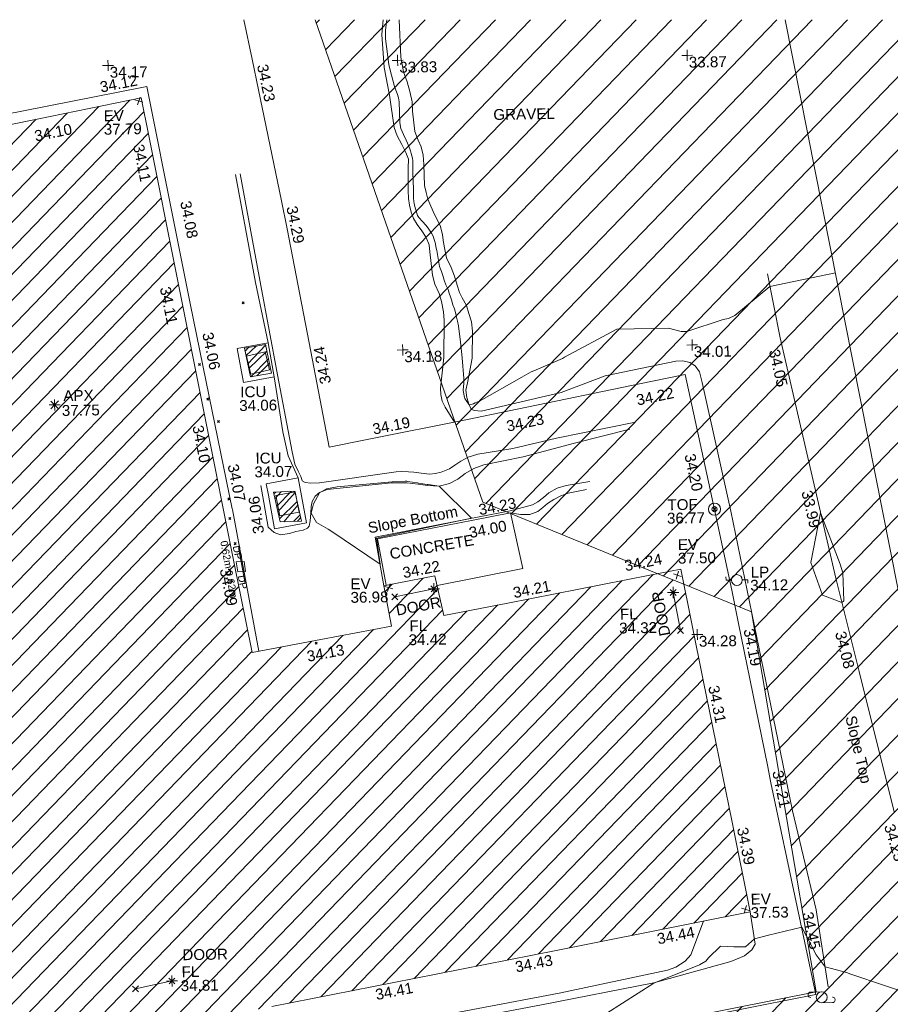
# Model space of a CAD drawing. Header units: millimetres. Extents: x -287732 to 520720, y -103372 to 287754.
# Tile 358 of 380: x 330144 to 360209, y 248016 to 282016. Entities that reach past the tile are written whole.
import ezdxf

# ---------------------------------------------------------------- set-up
doc = ezdxf.new("R2010")
doc.units = ezdxf.units.MM
for name, pattern in [('IMPORT-HIDDEN2 _3_', [4762.5, 3175, -1587.5]), ('IMPORT-UG_ELEC_STREET LIGHTING_QLB2 _2_', [2700, 1500, -300.0000000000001, 0, -250, 150, -300.0000000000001, 0, -200]), ('IMPORT-UG_WATER_QLB2 _2_', [2500, 1500, -300.0000000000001, 0, -50, 150, -300.0000000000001, 0, -200])]:
    doc.linetypes.add(name, pattern=pattern)
for name, color, linetype, lineweight, true_color in [('00__TOPO__TOP_OF_FENCE_SYMBOL', 7, 'Continuous', 9, 0x666666), ('00_TOPO_APEX_BUILDING', 7, 'Continuous', 9, 0x666666), ('00_TOPO_EAVE', 7, 'Continuous', 9, 0x666666), ('00_TOPO_FURN_LAMP_POST', 7, 'Continuous', 9, 0x666666), ('00_TOPO_FURN_POLE_CAMERA', 7, 'Continuous', 9, 0x666666), ('00_TOPO_LEVEL_FLOOR', 7, 'Continuous', 9, 0x666666), ('00_UAV_APEX_BUILDING', 7, 'Continuous', 9, 0x666666), ('00_UAV_BUILDING_HATCH', 7, 'Continuous', 9, 0x999999), ('00_UAV_BUILDING_OUTLINE', 5, 'Continuous', 9, 0x0000ff), ('00_UAV_CONCRETE', 9, 'Continuous', 9, 0x808080), ('00_UAV_EAVE', 7, 'Continuous', 9, 0x666666), ('00_UAV_FENCE', 7, 'Continuous', 9, 0x264c2f), ('00_UAV_FORM_LINES', 7, 'Continuous', 9, 0x666666), ('00_UAV_FURN_LAMP_POST', 7, 'Continuous', 9, 0xa50000), ('00_UAV_INT_DOOR', 7, 'Continuous', 9, 0x7f4f3f), ('00_UAV_LEVEL_FLOOR', 7, 'Continuous', 9, 0x666666), ('00_UAV_LEVEL_SPOT', 7, 'Continuous', 9, 0x666666), ('00_UAV_SERV_IC', 5, 'Continuous', 9, 0x0000ff), ('00_UAV_SLOPE_BOTTOM', 30, 'Continuous', 9, 0xff7f00), ('00_UAV_SLOPE_TOP', 40, 'Continuous', 9, 0xffbf00), ('00_UAV_TOP_OF_FENCE', 6, 'Continuous', 9, 0xff00ff), ('00_UAV_WALL_RETAINING', 7, 'Continuous', 9, 0x7c00a5), ('01_DTM_CONTOUR_MNR', 7, 'Continuous', 9, 0xa5a552), ('12333-PUM-2D-U-0001-C01 - Rev2_REVIT IMPORT_dwg', 7, 'Continuous', 9, 0x767676), ('PUM-CHAMBER EXTENTS', 6, 'IMPORT-HIDDEN2 _3_', 9, 0xff00ff), ('PUM-UNABLE TO SURVEY', 190, 'Continuous', 9, 0x7f00ff), ('PUM-WATER-MH', 5, 'Continuous', 9, 0x0000ff), ('PUM-WATER-QLB2', 5, 'IMPORT-UG_WATER_QLB2 _2_', 9, 0x0000ff)]:
    doc.layers.add(name, color=color, linetype=linetype, lineweight=lineweight, true_color=true_color)
for name, color, linetype, lineweight in [('00_UAV_BUILDING_UNDER_CONSTRUCTION', 7, 'Continuous', 9), ('00_UAV_SURVEY_TEXT', 7, 'Continuous', 9), ('GEN-TEXT', 7, 'Continuous', 9)]:
    doc.layers.add(name, color=color, linetype=linetype, lineweight=lineweight)
doc.styles.add('Arial_1', font='arial.ttf', dxfattribs={"height": 250})
doc.styles.add('Swis721 Lt BT_2', font='swissl.ttf', dxfattribs={"height": 375})
pattern_1 = [(45, (-533641079.65, -725615854.3560001), (-265.1650429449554, 265.1650429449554), []), (45, (-533640902.873, -725615854.3560001), (-265.1650429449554, 265.1650429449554), [])]

# ---------------------------------------------------------------- blocks, each defined once
blk = doc.blocks.new('12333-PUM-2D-U-0001-C01 - Rev2_REVIT IMPORT_dwg_MSL_Apex_SYM-2077252-Site Location Plan Proposed')
at = {"layer": '00_TOPO_APEX_BUILDING', "color": 254, "true_color": 0xcccccc, "flags": 128}
for points in [[(0, -500.8627267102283), (0, 0), (-500.8627267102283, 0)], [(354.163430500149, 354.1634305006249), (0, 0), (-354.1634305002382, 354.1634305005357)], [(354.1634305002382, -354.1634305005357), (0, 0), (-354.163430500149, -354.1634305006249)], [(500.8627267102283, 0), (0, 0), (0, 500.8627267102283)]]:
    blk.add_lwpolyline(points, dxfattribs=at)
blk = doc.blocks.new('12333-PUM-2D-U-0001-C01 - Rev2_REVIT IMPORT_dwg_MSL_Eaves_SYM_1-V82-Site Location Plan Proposed')
at = {"layer": '00_TOPO_EAVE', "color": 254, "true_color": 0xcccccc}
for p, q in [((356.5791934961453, -116.0873754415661), (-356.5791934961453, 116.0873754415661)), ((-116.0873754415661, -356.5791934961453), (116.0873754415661, 356.5791934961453))]:
    blk.add_line(p, q, dxfattribs=at)
blk = doc.blocks.new('12333-PUM-2D-U-0001-C01 - Rev2_REVIT IMPORT_dwg_MSL_Lamp_Post_SYM-2077240-Site Location Plan Proposed')
at = {"layer": '00_TOPO_FURN_LAMP_POST', "color": 254, "true_color": 0xcccccc, "flags": 128}
for points in [[(-500.1060478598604, 0), (-1000.212095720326, 0), (-1000.212095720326, 316.7338303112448)], [(500.1060478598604, 0), (1000.21209571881, 0), (1000.21209571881, -316.7338303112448)]]:
    blk.add_lwpolyline(points, dxfattribs=at)
at = {"layer": '00_TOPO_FURN_LAMP_POST', "color": 254, "true_color": 0xcccccc}
blk.add_circle((0, 0), 500.1060478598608, dxfattribs=at)
blk = doc.blocks.new('12333-PUM-2D-U-0001-C01 - Rev2_REVIT IMPORT_dwg_MSL_cctvPole_SYM-2077583-Site Location Plan Proposed')
at = {"layer": '00_TOPO_FURN_POLE_CAMERA', "color": 254, "true_color": 0xcccccc}
for p, q in [((0, 500.1082586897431), (-1000.216517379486, 500.1082586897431)), ((0, -500.1082586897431), (1000.21651737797, -500.1082586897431))]:
    blk.add_line(p, q, dxfattribs=at)
blk.add_circle((0, 0), 500.1082586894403, dxfattribs=at)
for centre, radius, start, end in [((-1000.216517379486, 250.0541293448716), 250.0541293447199, 89.99999999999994, 269.9999999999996), ((1000.21651737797, -250.0541293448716), 250.0541293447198, 269.9999999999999, 89.99999999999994)]:
    blk.add_arc(centre, radius, start, end, dxfattribs=at)
blk = doc.blocks.new('12333-PUM-2D-U-0001-C01 - Rev2_REVIT IMPORT_dwg_MSL_Node_LineworkTOF-2077248-Site Location Plan Proposed')
at = {"layer": '00__TOPO__TOP_OF_FENCE_SYMBOL', "color": 254, "true_color": 0xcccccc, "flags": 128}
for points in [[(165.3591892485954, 165.3591892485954), (0, 0), (-165.3591892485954, 165.3591892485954)], [(165.3591892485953, -165.3591892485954), (0, 0), (-165.3591892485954, -165.3591892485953)]]:
    blk.add_lwpolyline(points, dxfattribs=at)
at = {"layer": '00__TOPO__TOP_OF_FENCE_SYMBOL', "color": 254, "true_color": 0xcccccc}
for radius in [562.5594001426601, 233.853208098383]:
    blk.add_circle((0, 0), radius, dxfattribs=at)
blk = doc.blocks.new('12333-PUM-2D-U-0001-C01 - Rev2_REVIT IMPORT_dwg_MSL_FLlvl_SYM-V156-Site Location Plan Proposed')
at = {"layer": '00_TOPO_LEVEL_FLOOR', "color": 254, "true_color": 0xcccccc, "flags": 128}
for points in [[(0, -38.9261101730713), (0, 0), (-38.9261101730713, 0)], [(38.9261101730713, 0), (0, 0), (0, 38.9261101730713)]]:
    blk.add_lwpolyline(points, dxfattribs=at)
blk = doc.blocks.new('12333-PUM-2D-U-0001-C01 - Rev2_REVIT IMPORT_dwg_MSL_Node_Linework-V178-Site Location Plan Proposed')
at = {"layer": '00_UAV_INT_DOOR', "color": 9, "true_color": 0xd4c4bf, "flags": 128}
for points in [[(530.3860888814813, 530.3860888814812), (0, 0), (-530.3860888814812, 530.3860888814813)], [(530.3860888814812, -530.3860888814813), (0, 0), (-530.3860888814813, -530.3860888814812)]]:
    blk.add_lwpolyline(points, dxfattribs=at)
blk = doc.blocks.new('12333-PUM-2D-U-0001-C01 - Rev2_REVIT IMPORT_dwg_UAV-2077255-Site Location Plan Proposed')
at = {"layer": '00_UAV_LEVEL_SPOT', "color": 254, "true_color": 0xcccccc, "flags": 128}
for points in [[(0, -500.0000000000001), (0, 0), (-500.0000000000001, 0)], [(500.0000000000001, 0), (0, 0), (0, 500.0000000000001)]]:
    blk.add_lwpolyline(points, dxfattribs=at)
blk = doc.blocks.new('12333-PUM-2D-U-0001-C01 - Rev2_REVIT IMPORT_dwg_MGS62954_T2_Galway_ITM_3d_Rev1-2077680-Site Location Plan Proposed')
at = {"layer": '00_UAV_BUILDING_HATCH', "true_color": 0xcccccc}
h = blk.add_hatch(dxfattribs=at)
h.set_pattern_fill('FP_1', color=254, style=0, pattern_type=2)
h.set_pattern_definition([(45, (0, 0), (-441.9417382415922, 441.9417382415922), [])])
h.paths.add_polyline_path([(534124497.0780003, 725775488.5585002), (534146780.0780002, 725779531.5585002), (534146621.0780002, 725780328.5585002), (534183857.1075001, 725787049.1125003), (534184497.1075001, 725783702.1125001), (534202575.1075001, 725786975.1125003), (534201976.1075, 725790381.1125002), (534239197.0865001, 725797194.0905002), (534239338.0865001, 725796376.0905002), (534261663.0865001, 725800388.0905001), (534259564.2060555, 725811742.1253061), (534258677.2803519, 725812121.8622999), (534251257.0865, 725810806.0905002), (534250975.0865, 725812184.0905002), (534249213.0865002, 725811873.0905002), (534249448.0865, 725810468.0905002), (534244617.0865, 725809642.0905), (534241121.0865001, 725828862.0905001), (534229957.0865001, 725826793.0905), (534233411.0865, 725807582.0905), (534221779.0865001, 725805445.0905001), (534220752.0865002, 725810867.0905001), (534215719.0865001, 725809946.0905001), (534216316.0865001, 725806625.0905002), (534217076.0865, 725806760.0905002), (534217446.0865001, 725804662.0905001), (534205756.3195001, 725802533.2090001), (534204628.3195002, 725808845.209), (534205810.3195, 725809078.2090003), (534204970.3195001, 725813494.2090002), (534194424.3195002, 725811546.2090002), (534194268.3195002, 725812372.2090002), (534192207.3195, 725812030.2090002), (534192421.3195001, 725810057.2090002), (534184208.6855001, 725808590.6470003), (534184063.6855002, 725809679.6470002), (534175719.6855002, 725808111.6470002), (534177568.6855002, 725797421.6470003), (534162796.3485001, 725794713.2465), (534162440.3485001, 725796856.2465003), (534164478.3485001, 725797191.2465001), (534163879.3485, 725800515.2465003), (534159002.3485001, 725799595.2465), (534159605.3485001, 725796262.2465003), (534160352.3485001, 725796441.2465003), (534160696.3485001, 725794215.2465001), (534156777.3485001, 725793541.2465), (534156175.3485001, 725796880.2465001), (534147633.3485, 725795342.2465001), (534144688.0165001, 725811270.4695), (534133601.7440002, 725809323.8415003), (534137148.0780001, 725790044.5585002), (534122321.0780001, 725787372.5585002), (534124333.8503805, 725776380.0093426)])
at = {"layer": '00_UAV_BUILDING_OUTLINE', "color": 254, "true_color": 0xcccccc, "flags": 128}
blk.add_lwpolyline([(534232599.8191507, 725827282.8624326), (534237516.0480614, 725828193.9765152), (534241121.0865, 725828862.0905), (534241359.7320163, 725827550.0862603), (534242254.5188618, 725822630.8061773), (534243149.3057073, 725817711.5260943), (534244044.0925528, 725812792.2460115), (534244617.0865001, 725809642.0905), (534246389.0639237, 725809945.0615935), (534249448.0865001, 725810468.0905), (534249213.0865, 725811873.0905001), (534249673.7511495, 725811954.3996407), (534250975.0865001, 725812184.0905), (534251257.0865001, 725810806.0905001), (534253474.9033396, 725811199.3606645), (534258398.0030344, 725812072.3399794), (534259468.0865, 725812262.0905), (534260179.323466, 725808414.6063389), (534261088.0895551, 725803498.5751119), (534261663.0865, 725800388.0905), (534259855.6632215, 725800063.2805473), (534254934.5223307, 725799178.9079942), (534250013.38144, 725798294.5354407), (534245092.2405491, 725797410.1628872)], dxfattribs=at)
at = {"layer": '00_UAV_BUILDING_UNDER_CONSTRUCTION', "color": 254, "true_color": 0xcccccc, "flags": 128}
blk.add_lwpolyline([(534292043.0622367, 725830672.463737), (534295998.6740963, 725808714.3657684), (534269394.7074885, 725803921.8301865), (534268943.9164782, 725806424.2276704), (534267900.4135952, 725806236.2472548), (534263408.3448763, 725831172.2845877)], dxfattribs=at)
at = {"layer": '00_UAV_CONCRETE', "color": 254, "true_color": 0xcccccc, "flags": 128}
for points in [[(534244853.9118312, 725809682.5826806), (534244024.5835, 725814599.6870002), (534244022.1248389, 725814612.8176492), (534243101.8885552, 725819527.4028914), (534242688.5835, 725821734.687), (534242197.6309895, 725824444.8458626), (534241327.5835001, 725829247.687), (534241210.6013799, 725829226.7657249), (534236288.7097648, 725828346.5265088), (534234363.775, 725828002.268), (534231377.1832616, 725827411.2049927), (534229890.9837967, 725827117.0779066), (534229957.0865, 725826793.0905001)], [(534253624.5835001, 725814311.687), (534254018.5835001, 725812381.687), (534251044.0901523, 725811846.90244)]]:
    blk.add_lwpolyline(points, dxfattribs=at)
for points in [[(534245550.5835002, 725819150.6870002), (534244481.5835, 725818972.6870003), (534244285.8924786, 725820147.9325168), (534245354.8924786, 725820325.9325168)], [(534245208.5835, 725815459.6870002), (534246314.5835, 725815646.6870003), (534246577.5947578, 725814091.12309), (534245471.5947578, 725813904.1230899), (534245275.0492493, 725815066.579413)]]:
    blk.add_lwpolyline(points, close=True, dxfattribs=at)
at = {"layer": '00_UAV_FENCE', "color": 254, "true_color": 0xcccccc, "flags": 128}
blk.add_lwpolyline([(534244709.7856248, 725831498.6691536), (534244973.6655179, 725830132.9749702), (534245179.7750002, 725829066.2680001), (534245903.7432877, 725825221.3338859), (534246086.7750002, 725824249.2680002), (534246776.7054647, 725820299.0620122), (534247406.5835001, 725816692.6870002), (534248723.6484554, 725816930.429318), (534252198.5835002, 725817557.6870003), (534253641.6945826, 725817830.206652), (534258554.8414675, 725818758.0140083), (534259744.5835001, 725818982.6870002), (534260478.904033, 725815265.3136803), (534261220.5835001, 725811510.687), (534261433.4500644, 725810357.3718083), (534262340.9640175, 725805440.4435323), (534262452.5835001, 725804835.6870003), (534263288.5879979, 725800537.9091487), (534263879.5835001, 725797499.6870003), (534262010.4292553, 725797158.6120657), (534259177.5835001, 725796641.6870002)], dxfattribs=at)
at = {"layer": '00_UAV_FORM_LINES', "color": 254, "true_color": 0xcccccc, "flags": 128}
for points in [[(534249529.3605644, 725831414.54316), (534249468.3855002, 725830909.582), (534249527.3855001, 725829763.5820001), (534249701.3855002, 725828806.582), (534249845.3855001, 725827690.5819999), (534249942.3855002, 725827390.5819999), (534250095.3855001, 725827092.5820001), (534250232.3855002, 725826814.582), (534250310.3855002, 725826582.5819999), (534250304.3855003, 725826269.5820001), (534250280.3855001, 725825497.5819999), (534250289.3855002, 725825228.582), (534250321.3855001, 725824993.582), (534250380.3855002, 725824754.5819999), (534250450.3855001, 725824531.5820003), (534250578.3855001, 725824320.5820001), (534250733.3855003, 725824105.5820001), (534250876.3855003, 725823872.5820001), (534250979.3855003, 725823618.582), (534250992.3855001, 725823376.5820001), (534251073.3855002, 725822562.5820001), (534251149.3855002, 725822247.5819999), (534251289.3855001, 725821923.5820001), (534251371.3855002, 725821653.5820001), (534251432.3855003, 725821293.5820003), (534251445.3855002, 725820987.5820003), (534251416.3855002, 725819717.5820001), (534251278.3855002, 725818656.5820001), (534251286.3855001, 725818442.5820001), (534251327.3855002, 725818206.5819999), (534251427.3855002, 725817998.5820001), (534251750.385704, 725817476.7831826)], [(534250081.4552654, 725831404.9063113), (534250111.3855002, 725830105.5819999), (534250190.3855002, 725829597.5820003), (534250311.3855001, 725829252.582), (534250404.3855001, 725828921.582), (534250474.3855002, 725828563.5820003), (534250488.3855003, 725828233.582), (534250550.3855002, 725827539.582), (534250657.3855002, 725827235.582), (534250764.3855002, 725827002.5820001), (534250824.3855003, 725826715.582), (534250839.3855002, 725826395.582), (534250857.3855001, 725825667.5820001), (534250903.3855002, 725825422.5820001), (534250959.3855003, 725825185.5820001), (534251055.3855002, 725824943.5819999), (534251184.3855001, 725824657.582), (534251276.3855001, 725824455.5820003), (534251375.3855001, 725824243.5820001), (534251445.3855003, 725823955.5820003), (534251477.3855001, 725823682.582), (534251512.3855001, 725823438.5820001), (534251572.3855003, 725823152.5820001), (534251724.3855001, 725822812.5820001), (534251832.3855002, 725822519.582), (534251917.3855003, 725822199.5820001), (534251992.3855001, 725821950.5820001), (534252085.3855002, 725821758.5820001), (534252228.3855001, 725821500.5820001), (534252308.3855001, 725821220.582), (534252397.3855001, 725820929.582), (534252422.3855002, 725820608.582), (534252392.3855001, 725819677.582), (534252215.3855001, 725818827.5820001), (534252160.3855002, 725818576.5820001), (534252183.3855001, 725818314.5820001), (534252257.3855002, 725818056.5819999), (534252345.3855001, 725817904.5819999), (534252440.3855002, 725817871.5820001), (534252674.3855002, 725817839.5820001), (534255442.3855001, 725818439.582), (534256978.3855001, 725818981.5820001), (534259419.3855001, 725819448.5820001), (534259669.3855003, 725819453.582), (534259908.3855002, 725819390.582), (534260091.3855001, 725819275.582), (534260231.3855002, 725819067.5820001), (534260319.3855002, 725818697.5820001), (534261231.3855003, 725814235.5820001), (534262267.5835001, 725808734.6870002), (534263183.5835001, 725803857.6870002), (534263941.5835001, 725800419.6870003), (534264310.5835002, 725797752.6870003)], [(534244338.5835, 725826158.6870002), (534244955.5835, 725822415.687), (534245354.8924786, 725820325.9325168)], [(534258000.5835001, 725817363.6870002), (534255260.5835001, 725816861.6870002), (534253745.5835, 725816530.6870002), (534252530.5835001, 725816360.687), (534252193.5835, 725816260.6870002), (534251944.5835001, 725816129.687), (534251731.5835001, 725815993.6870002), (534251547.5835, 725815871.6870002), (534251254.5835, 725815755.687), (534251054.5835, 725815710.687), (534250858.5835001, 725815700.6869999), (534250567.5835001, 725815732.6869999), (534250314.5835, 725815768.6870002), (534250123.5835001, 725815786.687), (534249894.5835, 725815800.6870002), (534249698.5835001, 725815790.687), (534247048.5835001, 725815463.6870002), (534246743.5835001, 725815460.6869999), (534246553.5835, 725815486.687), (534246450.5835001, 725815538.6869999), (534246438.5835, 725815586.687), (534246407.5835, 725815692.6870002), (534246313.5835, 725815880.6870002), (534246210.5835, 725816126.687), (534246122.5835, 725816554.687), (534245666.5835, 725819212.687), (534245144.5835, 725822315.687), (534244497.5835001, 725826173.6869999)], [(534245550.5835001, 725819150.6870002), (534245813.5835, 725817243.687), (534245983.5835001, 725816416.6869999), (534246314.5835, 725815646.687)], [(534245019.5835, 725815407.687), (534245249.5835001, 725813962.687), (534245453.5835, 725813776.687), (534245672.5835001, 725813690.687), (534245982.5835, 725813730.687), (534246203.5835, 725813791.6869999), (534246450.5835001, 725813839.687), (534246608.5835001, 725813909.687), (534246663.5835001, 725813975.6869999), (534246707.5835001, 725814154.687), (534246735.5835, 725814417.687), (534246750.5835, 725814655.6870002), (534246783.5835001, 725814826.687), (534246892.5835001, 725815005.6870002), (534247037.5835, 725815123.687), (534247311.5835, 725815232.6869999), (534249535.5835001, 725815416.687), (534250060.5835001, 725815407.687), (534250449.5835001, 725815352.6869999), (534250775.5835001, 725815306.6869999), (534251177.5835001, 725815277.687), (534251539.5835, 725815355.687), (534251828.5835, 725815508.687), (534252085.5835, 725815694.687), (534252386.5835001, 725815863.687), (534252735.5835, 725815980.687), (534254092.5835001, 725816241.687), (534255872.5835, 725816683.6869999), (534257800.5835001, 725817131.6870002)], [(534256378.5835001, 725815350.6869999), (534255567.5835001, 725815218.687), (534255256.5835001, 725815134.687), (534254954.5835001, 725814980.687), (534254778.5835001, 725814826.687), (534254578.5835, 725814675.687), (534254385.5835, 725814575.687), (534253612.408693, 725814385.8661796)], [(534253624.5835001, 725814311.687), (534253973.5835, 725814250.687), (534254296.5835, 725814247.6869999), (534254566.5835, 725814345.687), (534254746.5835001, 725814473.6870002), (534254910.5835001, 725814612.687), (534255125.5835001, 725814743.687), (534255372.5835, 725814862.687), (534255623.5835, 725814954.687), (534256262.5835, 725815069.687)], [(534261663.0865, 725800388.0905), (534261813.5835, 725799269.6869999), (534261690.5835001, 725799081.6870002), (534261432.5835001, 725798876.6870002), (534260959.5835001, 725798690.687), (534258289.5835001, 725797992.687), (534254401.5835001, 725797309.687), (534249413.5835001, 725796443.687)], [(534249406.5835, 725796734.687), (534255011.5835001, 725797694.687), (534258773.5835001, 725798431.6869999), (534259064.5835001, 725798522.687), (534259383.5835001, 725798731.6870002), (534259582.5835001, 725798944.687), (534260048.0828809, 725800097.8600622)]]:
    blk.add_lwpolyline(points, dxfattribs=at)
at = {"layer": '00_UAV_INT_DOOR', "color": 254, "true_color": 0xcccccc}
for p, q in [((534250933.9130001, 725811734.8855001), (534249576.9130001, 725811480.8855001)), ((534259194.0725001, 725811464.2185001), (534259422.0725001, 725810146.2185)), ((534241652.5810001, 725798352.5965), (534240389.5810001, 725798099.5964999))]:
    blk.add_line(p, q, dxfattribs=at)
at = {"layer": '00_UAV_SERV_IC', "color": 254, "true_color": 0xcccccc, "flags": 128}
for points in [[(534245386.5835001, 725819392.687), (534244740.5835001, 725819254.687), (534244605.9877281, 725819884.7512652), (534245251.9877282, 725820022.7512654)], [(534245536.5835, 725815048.6869999), (534246201.5835, 725815165.687), (534246326.0177734, 725814458.4323702), (534245661.0177733, 725814341.4323702)]]:
    blk.add_lwpolyline(points, close=True, dxfattribs=at)
at = {"layer": '00_UAV_SLOPE_BOTTOM', "color": 254, "true_color": 0xcccccc, "flags": 128}
blk.add_lwpolyline([(534249213.0865, 725811873.0905001), (534248933.187538, 725813547.6660169), (534252181.1421348, 725814129.4799515), (534253612.408693, 725814385.8661795)], dxfattribs=at)
at = {"layer": '00_UAV_SLOPE_TOP', "color": 254, "true_color": 0xcccccc, "flags": 128}
blk.add_lwpolyline([(534266697.0725001, 725803756.2185), (534265565.616909, 725808623.5595282), (534264813.5835, 725811858.687), (534264464.6039398, 725813498.536839), (534263423.9297429, 725818388.6496378), (534263039.5835, 725820194.687), (534262637.3855002, 725822407.5819999)], dxfattribs=at)
at = {"layer": '00_UAV_WALL_RETAINING', "color": 254, "true_color": 0xcccccc, "flags": 128}
blk.add_lwpolyline([(534249283.4020953, 725811885.5014819), (534249019.6782204, 725813494.7931883), (534252336.5844756, 725814083.2005559), (534253624.5835001, 725814311.687)], dxfattribs=at)
at = {"layer": '01_DTM_CONTOUR_MNR', "color": 254, "true_color": 0xcccccc, "flags": 128}
for points in [[(534249649.1390765, 725831412.4524183), (534249598.6874558, 725831051.3452382), (534249595.8595642, 725830752.6755449), (534249696.4916958, 725829860.4691268), (534249723.0029473, 725829713.2114068), (534249881.7379681, 725829103.0061119), (534249924.5850842, 725828971.9957986), (534249969.432304, 725828852.3393621), (534250005.7176872, 725828710.741011), (534250025.0252596, 725828571.3738606), (534250036.1362864, 725827847.0524919), (534250067.5623803, 725827643.37949), (534250155.2448513, 725827442.9290619), (534250248.6097069, 725827238.609707), (534250289.1555557, 725827140.6666669), (534250364.3263159, 725826944.3263161), (534250385.9715458, 725826865.914328), (534250406.629907, 725826783.056455), (534250450.6466551, 725826618.6088859), (534250463.5185186, 725826527.8616353), (534250459.8475611, 725826308.4818205), (534250458.652247, 725826100.0154498), (534250471.4674155, 725825556.1197599), (534250473.626635, 725825475.0159184), (534250465.4759126, 725825284.6564319), (534250469.9325433, 725825219.257759), (534250489.5049506, 725825042.9702973), (534250528.0705884, 725824862.329412), (534250547.9553266, 725824796.9286944), (534250595.3893851, 725824627.7207344), (534250635.2684416, 725824562.9930103), (534250761.5789476, 725824422.894737), (534250879.9140403, 725824293.2282715), (534250922.6934676, 725824232.6231158), (534250974.0000002, 725824158.8000003), (534251069.8019906, 725824010.4534731), (534251118.388339, 725823907.6402643), (534251170.3729204, 725823757.716581), (534251195.2336106, 725823645.8280336), (534251209.9292967, 725823541.9108049), (534251240.3897851, 725823408.8911295), (534251263.8146443, 725823271.4183311), (534251327.1861362, 725822863.4796405), (534251382.9525093, 725822680.3663498), (534251431.9959679, 725822540.9475809), (534251479.9808451, 725822381.0218064), (534251532.8826528, 725822225.1374902), (534251603.5834071, 725822059.3704034), (534251641.8060837, 725821935.0774039), (534251682.8703704, 725821801.3888892), (534251712.2150026, 725821702.2828478), (534251761.9749036, 725821526.4063709), (534251812.0832047, 725821390.2968414), (534251850.1664114, 725821256.5776718), (534251876.6493508, 725821104.1038963), (534251908.6224667, 725820961.0343707), (534251938.4481603, 725820798.6491746), (534252000.7731728, 725820236.8881238), (534252054.7887418, 725819693.8231449), (534252090.0526544, 725818974.5664225), (534252087.9890712, 725818806.1256832), (534252066.2093775, 725818588.5264205), (534252068.4379766, 725818565.2658814), (534252108.7683417, 725818320.4046247), (534252113.9245284, 725818302.2264153), (534252119.701987, 725818285.0768214), (534252260.0000001, 725818060.0000004), (534252407.1446701, 725818092.1265411), (534252470.0800002, 725818130.0800003), (534252525.8823531, 725818157.0588236), (534252617.8627958, 725818182.6159143), (534254096.8515112, 725818986.0669271), (534254428.6059992, 725819166.7301267), (534254512.4738974, 725819199.717104), (534255511.0913002, 725819605.4087259), (534255586.498922, 725819648.4030871), (534257409.9165201, 725820592.928185), (534259193.5209758, 725820586.9704566), (534259626.4836034, 725820466.0628788), (534259824.6466959, 725820461.3079977), (534261083.7148541, 725820858.9548715), (534261270.3571431, 725820894.8639458), (534261486.9661832, 725820994.7075112), (534262720.0000002, 725821970.0000002), (534264987.6760576, 725822405.2189523)], [(534256101.904259, 725796642.3298678), (534258290.0000001, 725797990.0000001), (534259876.8076451, 725798593.0827894), (534260102.447359, 725798711.7101935), (534260196.9393267, 725798828.2356296), (534260616.0141426, 725799222.9890767), (534261079.5693222, 725799189.8010342), (534261476.2903191, 725799183.9060076), (534261790.0000001, 725799460.0000002), (534262282.3709167, 725799579.79642), (534263430.0000003, 725799830.0000001), (534263908.2058974, 725798872.6870024), (534264210.0000002, 725798450.0000005), (534264950.0543658, 725798233.8506219), (534265095.9356723, 725798181.7406628), (534268560.0000002, 725796940.0000002)]]:
    blk.add_lwpolyline(points, dxfattribs=at)
for points in [[(534252270.0000001, 725814150), (534251180.0000002, 725815280), (534250800.8928573, 725815340.9523811), (534250762.0764619, 725815345.8470767), (534250464.5776256, 725815396.1624811), (534250431.5177134, 725815405.4468601), (534250092.383186, 725815456.6317881), (534250068.5164835, 725815463.937729), (534250034.6258225, 725815468.2113487), (534250001.8441274, 725815471.3867545), (534249553.8329964, 725815451.9888041), (534247654.6187593, 725815310.7474917), (534247287.0588235, 725815250.2941177), (534247040.0000001, 725815120.0000001), (534246832.3529412, 725814743.8235295), (534246740, 725814420.0000001), (534246920.2496672, 725814093.1757656), (534247317.5581201, 725813855.4405324), (534247449.1323793, 725813779.7898033), (534249090, 725812620), (534248981.4285715, 725813515.7142857)], [(534263970.1569234, 725812418.331431), (534264342.159638, 725811283.4880581), (534265010.0000001, 725811020), (534265080.3948324, 725811076.385172), (534265058.7907325, 725812035.9404075), (534265022.5969011, 725812195.9555968), (534264979.6692763, 725812337.5875924), (534264330.0000001, 725814130.0000001)]]:
    blk.add_lwpolyline(points, close=True, dxfattribs=at)
for name, p, xscale, yscale, zscale in [('12333-PUM-2D-U-0001-C01 - Rev2_REVIT IMPORT_dwg_UAV-2077255-Site Location Plan Proposed', (534240000.0000001, 725830000), 0.375, 0.375, 0.375), ('12333-PUM-2D-U-0001-C01 - Rev2_REVIT IMPORT_dwg_UAV-2077255-Site Location Plan Proposed', (534250000.0000001, 725830000), 0.375, 0.375, 0.375), ('12333-PUM-2D-U-0001-C01 - Rev2_REVIT IMPORT_dwg_UAV-2077255-Site Location Plan Proposed', (534260000.0000001, 725830000), 0.375, 0.375, 0.375), ('12333-PUM-2D-U-0001-C01 - Rev2_REVIT IMPORT_dwg_MSL_Eaves_SYM_1-V82-Site Location Plan Proposed', (534241041.0864999, 725828753.0905001), 0.375, 0.375, 0.375), ('12333-PUM-2D-U-0001-C01 - Rev2_REVIT IMPORT_dwg_UAV-2077255-Site Location Plan Proposed', (534250000.0000001, 725820000.0000001), 0.375, 0.375, 0.375), ('12333-PUM-2D-U-0001-C01 - Rev2_REVIT IMPORT_dwg_UAV-2077255-Site Location Plan Proposed', (534260000.0000001, 725820000.0000001), 0.375, 0.375, 0.375), ('12333-PUM-2D-U-0001-C01 - Rev2_REVIT IMPORT_dwg_MSL_Apex_SYM-2077252-Site Location Plan Proposed', (534237949.0865, 725818313.0905001), 0.375, 0.375, 0.375), ('12333-PUM-2D-U-0001-C01 - Rev2_REVIT IMPORT_dwg_MSL_Node_LineworkTOF-2077248-Site Location Plan Proposed', (534260671.027617, 725814314.4246279), 0.375, 0.375, 0.375), ('12333-PUM-2D-U-0001-C01 - Rev2_REVIT IMPORT_dwg_MSL_Eaves_SYM_1-V82-Site Location Plan Proposed', (534259346.0865, 725812059.0905001), 0.375, 0.375, 0.375), ('12333-PUM-2D-U-0001-C01 - Rev2_REVIT IMPORT_dwg_MSL_Lamp_Post_SYM-2077240-Site Location Plan Proposed', (534261400.5835001, 725811855.687), 0.375, 0.375, 0.375), ('12333-PUM-2D-U-0001-C01 - Rev2_REVIT IMPORT_dwg_MSL_Eaves_SYM_1-V82-Site Location Plan Proposed', (534249379.0865001, 725811800.0904999), 0.375, 0.375, 0.375), ('12333-PUM-2D-U-0001-C01 - Rev2_REVIT IMPORT_dwg_MSL_FLlvl_SYM-V156-Site Location Plan Proposed', (534250933.9130001, 725811734.8855001), 4.94, 4.94, 4.94), ('12333-PUM-2D-U-0001-C01 - Rev2_REVIT IMPORT_dwg_MSL_Node_Linework-V178-Site Location Plan Proposed', (534250933.9130001, 725811734.8855001), 0.19, 0.19, 0.19), ('12333-PUM-2D-U-0001-C01 - Rev2_REVIT IMPORT_dwg_MSL_FLlvl_SYM-V156-Site Location Plan Proposed', (534259194.0725001, 725811464.2185001), 4.94, 4.94, 4.94), ('12333-PUM-2D-U-0001-C01 - Rev2_REVIT IMPORT_dwg_MSL_Node_Linework-V178-Site Location Plan Proposed', (534249576.9130001, 725811480.8855001), 0.19, 0.19, 0.19), ('12333-PUM-2D-U-0001-C01 - Rev2_REVIT IMPORT_dwg_MSL_Node_Linework-V178-Site Location Plan Proposed', (534259194.0725001, 725811464.2185001), 0.19, 0.19, 0.19), ('12333-PUM-2D-U-0001-C01 - Rev2_REVIT IMPORT_dwg_MSL_Node_Linework-V178-Site Location Plan Proposed', (534259422.0725001, 725810146.2185), 0.19, 0.19, 0.19), ('12333-PUM-2D-U-0001-C01 - Rev2_REVIT IMPORT_dwg_UAV-2077255-Site Location Plan Proposed', (534260000.0000001, 725810000), 0.375, 0.375, 0.375), ('12333-PUM-2D-U-0001-C01 - Rev2_REVIT IMPORT_dwg_MSL_Eaves_SYM_1-V82-Site Location Plan Proposed', (534261495.321, 725800479.6160002), 0.375, 0.375, 0.375), ('12333-PUM-2D-U-0001-C01 - Rev2_REVIT IMPORT_dwg_MSL_FLlvl_SYM-V156-Site Location Plan Proposed', (534241652.5810001, 725798352.5965), 4.94, 4.94, 4.94), ('12333-PUM-2D-U-0001-C01 - Rev2_REVIT IMPORT_dwg_MSL_Node_Linework-V178-Site Location Plan Proposed', (534241652.5810001, 725798352.5965), 0.19, 0.19, 0.19), ('12333-PUM-2D-U-0001-C01 - Rev2_REVIT IMPORT_dwg_MSL_Node_Linework-V178-Site Location Plan Proposed', (534240389.5810001, 725798099.5964999), 0.19, 0.19, 0.19), ('12333-PUM-2D-U-0001-C01 - Rev2_REVIT IMPORT_dwg_MSL_cctvPole_SYM-2077583-Site Location Plan Proposed', (534264077.0725001, 725797397.2185), 0.375, 0.375, 0.375)]:
    blk.add_blockref(name, p, dxfattribs=dict(xscale=xscale, yscale=yscale, zscale=zscale))
at = {"layer": '00_UAV_APEX_BUILDING', "char_height": 375, "attachment_point": 1, "line_spacing_factor": 1.005061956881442, "style": 'Swis721 Lt BT_2'}
for s, insert, width in [('APX', (534238254.6508175, 725818812.8907456), 1130.237340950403), ('37.75', (534238195.0712779, 725818300.8843671), 1495.902363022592)]:
    blk.add_mtext(s, dxfattribs=dict(at, insert=insert, width=width))
at = {"layer": '00_UAV_BUILDING_OUTLINE', "color": 251, "true_color": 0x666666, "char_height": 375, "width": 1495.902363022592, "attachment_point": 1, "line_spacing_factor": 1.005061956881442, "style": 'Swis721 Lt BT_2'}
for s, insert, rotation in [('34.10', (534237385.9084798, 725827786.8367537), 10.499379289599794), ('34.11', (534241182.0298352, 725827291.4131267), 280.30904373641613), ('34.11', (534242018.9906216, 725822355.4465401), 280.30904372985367), ('34.10', (534243061.0761713, 725817554.186952), 280.30904372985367), ('34.22', (534249833.8662001, 725812485.5451343), 10.00983481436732), ('34.24', (534257500.2312762, 725812594.2595569), 10.055343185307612), ('34.09', (534243916.6856456, 725812597.7778847), 280.30904372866), ('34.21', (534253634.5964663, 725811730.6331649), 10.05534318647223), ('34.13', (534246477.7275544, 725809658.4761752), 9.702558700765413), ('34.31', (534260711.7468278, 725808258.793219), 280.4733330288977), ('34.39', (534261620.5129171, 725803342.7619919), 280.47333302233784), ('34.44', (534258400.3281136, 725799691.1049069), 10.187814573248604), ('34.43', (534253483.9480251, 725798807.587912), 10.187814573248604), ('34.41', (534248642.2373633, 725797937.4896733), 10.18781457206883)]:
    blk.add_mtext(s, dxfattribs=dict(at, insert=insert, rotation=rotation))
at = {"layer": '00_UAV_CONCRETE', "color": 251, "true_color": 0x666666, "char_height": 375, "width": 1495.902363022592, "attachment_point": 1, "line_spacing_factor": 1.005061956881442, "style": 'Swis721 Lt BT_2'}
for s, insert, rotation in [('34.12', (534239675.7664959, 725829436.8477721), 10.139675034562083), ('34.08', (534242773.0894922, 725825308.0810122), 280.26793125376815), ('34.06', (534243456.5898213, 725820758.602168), 280.6055941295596), ('34.07', (534244250.4846624, 725816193.9301417), 280.60559413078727), ('34.06', (534244735.8094073, 725813718.0332795), 96.78569054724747)]:
    blk.add_mtext(s, dxfattribs=dict(at, insert=insert, rotation=rotation))
at = {"layer": '00_UAV_EAVE', "char_height": 375, "attachment_point": 1, "line_spacing_factor": 1.005061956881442, "style": 'Swis721 Lt BT_2'}
for s, insert, width in [('EV', (534239817.7949353, 725828451.4589156), 736.078940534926), ('37.79', (534239813.1265322, 725827984.7082914), 1495.902363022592), ('EV', (534259383.2020604, 725813297.2785419), 736.078940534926), ('37.50', (534259378.5336573, 725812830.5279179), 1495.902363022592), ('EV', (534248054.8586414, 725812140.9768001), 736.078940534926), ('36.98', (534248050.1902382, 725811674.2261759), 1495.902363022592), ('EV', (534261682.1317928, 725801016.258824), 736.078940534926), ('37.53', (534261677.4633896, 725800549.5081999), 1495.902363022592)]:
    blk.add_mtext(s, dxfattribs=dict(at, insert=insert, width=width))
at = {"layer": '00_UAV_FENCE', "color": 251, "true_color": 0x666666, "char_height": 375, "width": 1495.902363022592, "attachment_point": 1, "line_spacing_factor": 1.005061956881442, "style": 'Swis721 Lt BT_2'}
for s, insert, rotation in [('34.23', (534245507.3295611, 725829981.4657176), 280.9359444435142), ('34.29', (534246436.6591232, 725825067.2135534), 280.6554149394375), ('34.24', (534247141.7481011, 725818841.9213674), 99.90716659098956), ('34.22', (534258007.7653332, 725818306.5497502), 10.693904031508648), ('34.19', (534248881.7006523, 725817462.1922985), 10.23222961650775), ('34.23', (534253507.2881987, 725817483.9838139), 10.693904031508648), ('34.20', (534260030.5934764, 725816275.8647906), 281.17420268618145), ('34.19', (534261965.829954, 725810201.410218), 280.4573549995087), ('34.21', (534262873.9165462, 725805286.450134), 280.6690616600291), ('34.45', (534263822.4414251, 725800387.0685625), 281.0077217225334)]:
    blk.add_mtext(s, dxfattribs=dict(at, insert=insert, rotation=rotation))
at = {"layer": '00_UAV_FURN_LAMP_POST', "color": 251, "true_color": 0x666666, "char_height": 375, "attachment_point": 1, "line_spacing_factor": 1.005061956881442, "style": 'Swis721 Lt BT_2'}
for s, insert, width in [('LP', (534261881.5235644, 725812301.4917061), 707.5855621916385), ('34.12', (534261858.9800529, 725811850.929608), 1495.902363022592)]:
    blk.add_mtext(s, dxfattribs=dict(at, insert=insert, width=width))
at = {"layer": '00_UAV_INT_DOOR', "color": 251, "true_color": 0x666666, "char_height": 375, "width": 1790.333939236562, "attachment_point": 1, "line_spacing_factor": 1.005061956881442, "style": 'Swis721 Lt BT_2'}
for insert, rotation in [((534249582.8150769, 725811198.2169813), 9.717438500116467), ((534258702.3564901, 725809937.0510943), 99.3339809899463)]:
    blk.add_mtext('DOOR', dxfattribs=dict(at, insert=insert, rotation=rotation))
at = {"layer": '00_UAV_INT_DOOR', "color": 251, "true_color": 0x666666, "insert": (534242028.5595218, 725799437.4264538), "char_height": 375, "width": 1790.333939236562, "attachment_point": 1, "line_spacing_factor": 1.005061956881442, "style": 'Swis721 Lt BT_2'}
blk.add_mtext('DOOR', dxfattribs=at)
at = {"layer": '00_UAV_LEVEL_FLOOR', "char_height": 375, "attachment_point": 1, "line_spacing_factor": 1.005061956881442, "style": 'Swis721 Lt BT_2'}
for s, insert, width in [('FL', (534257342.6689336, 725810934.0086651), 683.841080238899), ('FL', (534250069.0072181, 725810658.0018692), 683.841080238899), ('34.32', (534257305.0729814, 725810453.0838107), 1495.902363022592), ('34.42', (534250031.4112659, 725810177.0770146), 1495.902363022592), ('FL', (534241990.9635696, 725798851.2975204), 683.841080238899), ('34.81', (534241953.3676174, 725798370.3726659), 1495.902363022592)]:
    blk.add_mtext(s, dxfattribs=dict(at, insert=insert, width=width))
at = {"layer": '00_UAV_LEVEL_SPOT', "char_height": 375, "width": 1495.902363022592, "attachment_point": 1, "line_spacing_factor": 1.005061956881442, "style": 'Swis721 Lt BT_2'}
for s, insert in [('34.17', (534240051.8765643, 725829949.1441548)), ('33.83', (534250051.8765643, 725829949.1441548)), ('33.87', (534260051.8765643, 725829949.1441548)), ('34.18', (534250051.8765643, 725819949.1441548)), ('34.01', (534260051.8765643, 725819949.1441548)), ('34.28', (534260051.8765643, 725809949.1441547))]:
    blk.add_mtext(s, dxfattribs=dict(at, insert=insert))
at = {"layer": '00_UAV_SERV_IC', "color": 251, "true_color": 0x666666, "char_height": 375, "attachment_point": 1, "line_spacing_factor": 1.005061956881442, "style": 'Swis721 Lt BT_2'}
for s, insert, width in [('ICU', (534244366.9780753, 725818834.7930757), 1021.012723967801), ('34.06', (534244322.1499248, 725818364.4140748), 1495.902363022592), ('ICU', (534244851.7630821, 725816536.3672242), 1021.012723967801), ('34.07', (534244806.9349316, 725816065.9882233), 1495.902363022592)]:
    blk.add_mtext(s, dxfattribs=dict(at, insert=insert, width=width))
at = {"layer": '00_UAV_SLOPE_BOTTOM', "color": 251, "true_color": 0x666666, "char_height": 375, "attachment_point": 1, "line_spacing_factor": 1.005061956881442, "style": 'Swis721 Lt BT_2'}
for s, insert, width, rotation in [('Slope Bottom', (534248667.2898257, 725814056.8513113), 3685.143599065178, 9.713721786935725), ('34.00', (534252153.1517833, 725813830.3749778), 1495.902363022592, 10.15581723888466)]:
    blk.add_mtext(s, dxfattribs=dict(at, insert=insert, width=width, rotation=rotation))
at = {"layer": '00_UAV_SLOPE_TOP', "color": 251, "true_color": 0x666666, "char_height": 375, "attachment_point": 1, "line_spacing_factor": 1.005061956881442, "style": 'Swis721 Lt BT_2'}
for s, insert, width, rotation in [('34.05', (534263006.572085, 725819826.6541597), 1495.902363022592, 282.0139966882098), ('33.99', (534264046.8753411, 725814938.284405), 1495.902363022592, 282.0139966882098), ('34.08', (534265120.782625, 725810056.2279725), 1495.902363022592, 283.0864858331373), ('Slope Top', (534265427.9197924, 725807136.6898617), 2763.857699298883, 282.43181792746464), ('34.25', (534266690.778089, 725803375.6418885), 1495.902363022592, 285.67656778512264)]:
    blk.add_mtext(s, dxfattribs=dict(at, insert=insert, width=width, rotation=rotation))
at = {"layer": '00_UAV_SURVEY_TEXT', "color": 251, "true_color": 0x666666, "insert": (534253270.8000003, 725828259.6296079), "char_height": 375, "width": 2322.210334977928, "attachment_point": 1, "line_spacing_factor": 1.005061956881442, "style": 'Swis721 Lt BT_2'}
blk.add_mtext('GRAVEL', dxfattribs=at)
at = {"layer": '00_UAV_SURVEY_TEXT', "color": 251, "true_color": 0x666666, "insert": (534249404.0216684, 725813147.6127715), "char_height": 375, "width": 3286.236302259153, "attachment_point": 1, "rotation": 8.711560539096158, "line_spacing_factor": 1.005061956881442, "style": 'Swis721 Lt BT_2'}
blk.add_mtext('CONCRETE', dxfattribs=at)
at = {"layer": '00_UAV_TOP_OF_FENCE', "color": 251, "true_color": 0x666666, "char_height": 375, "attachment_point": 1, "line_spacing_factor": 1.005061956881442, "style": 'Swis721 Lt BT_2'}
for s, insert, width in [('TOF', (534259047.9596844, 725814681.3150606), 1163.479615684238), ('36.77', (534259025.5360427, 725814217.9383557), 1495.902363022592)]:
    blk.add_mtext(s, dxfattribs=dict(at, insert=insert, width=width))
at = {"layer": '00_UAV_WALL_RETAINING', "color": 251, "true_color": 0x666666, "insert": (534252496.2398271, 725814614.4844097), "char_height": 375, "width": 1495.902363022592, "attachment_point": 1, "rotation": 10.059417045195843, "line_spacing_factor": 1.005061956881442, "style": 'Swis721 Lt BT_2'}
blk.add_mtext('34.23', dxfattribs=at)
blk = doc.blocks.new('12333-PUM-2D-U-0001-C01 - Rev2_REVIT IMPORT_dwg-1620468-Site Location Plan Proposed')
at = {"layer": 'PUM-CHAMBER EXTENTS', "true_color": 0xfff4d4}
h = blk.add_hatch(dxfattribs=at)
h.set_pattern_fill('FP_14', style=0, pattern_type=2)
h.set_pattern_definition([(45, (-533641079.65, -725615854.3560001), (-618.7184335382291, 618.7184335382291), [])])
h.paths.add_polyline_path([(548820.3501529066, 143595.6438214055), (598554.726548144, 155705.0015586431), (665880.3501528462, 173780.643821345), (683590.8699340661, 180379.6662089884), (684126.2921456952, 185226.5029211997), (699646.6566527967, 190872.8378213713), (682994.2837554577, 214259.006618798), (606101.125900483, 215601.1816816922), (611594.7356529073, 198837.6438862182), (620808.8827925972, 194892.6093451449), (622809.8820558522, 181730.4029184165), (546425.3200724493, 167969.8622055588), (546575.8377649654, 166438.0438213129), (546752.1501529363, 166438.0438213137), (546742.8316869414, 165904.1892620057), (546628.8411191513, 165898.6287465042), (546695.6373264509, 165218.8438213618), (546866.450152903, 165218.8438213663), (546857.1396212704, 164685.4438213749), (546748.0496346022, 164685.4438213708), (546816.1401362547, 163992.4868640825), (546980.7501529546, 163999.6438213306), (547018.8501529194, 163466.2438213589), (546868.4915593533, 163459.7064912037), (546935.2364494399, 162780.4438212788), (547056.9501529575, 162780.4438212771), (547056.9501529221, 162323.2438212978), (546980.161284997, 162323.2438212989), (547055.3756635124, 161557.7871773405), (547133.1501528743, 161561.2438213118), (547171.2501528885, 161104.0438213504), (547100.2641136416, 161100.9574718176), (547167.3480998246, 160418.2438213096), (547285.5501528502, 160418.2438213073), (547285.5501528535, 159884.8438213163), (547219.760407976, 159884.8438213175), (547286.6641069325, 159203.9649537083), (547399.8501529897, 159199.0438212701), (547361.7501529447, 158665.6438213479), (547339.5218446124, 158666.0318179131), (547526.6396990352, 156761.7336278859), (547552.2501529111, 156760.643821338), (547555.1797682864, 156471.2813758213), (547638.940920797, 155618.8442227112), (547666.5501529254, 155617.6438213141), (547669.1799035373, 155311.1021300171), (547744.1895742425, 154547.7287972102), (547818.950152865, 154550.8438213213), (547809.6327005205, 154017.0473339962), (547796.3901281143, 154016.4838202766), (547863.8113582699, 153330.3380382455), (547895.150152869, 153331.6438213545), (547933.250152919, 152798.2438212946), (547916.1638860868, 152797.5464226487), (547983.7334397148, 152109.8911528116), (548047.5501528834, 152112.4438213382), (548085.6501528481, 151579.0438213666), (548036.089714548, 151577.0614038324), (548096.0084987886, 150967.2680052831), (548123.7501529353, 150969.4438212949), (548161.8501529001, 150436.0438213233), (548148.3134199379, 150434.9608826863), (548720.0288378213, 144616.6137300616)])
h.paths.add_polyline_path([(507602.6006529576, 195456.4678212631), (521342.9320607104, 197371.1634294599), (539189.5091527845, 196672.9153214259), (560381.472544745, 200828.8192643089), (577694.2496529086, 209009.0883214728), (593948.7272522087, 215813.3025891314), (467151.1844916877, 218026.5619307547), (468398.9507812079, 211588.5258330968), (490993.6907402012, 198483.5081887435), (503467.5815323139, 197676.0129840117), (507337.4300206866, 195598.8028811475)])
at = {"layer": 'PUM-CHAMBER EXTENTS', "true_color": 0xffaaff}
h = blk.add_hatch(dxfattribs=at)
h.set_pattern_fill('FP_3', color=211, style=0, pattern_type=2)
h.set_pattern_definition(pattern_1)
h.paths.add_polyline_path([(603652.3501528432, 203310.643821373), (604380.3501528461, 203421.6438212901), (604192.3501528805, 204414.6438213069), (603464.3501527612, 204303.6438212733)])
h = blk.add_hatch(dxfattribs=at)
h.set_pattern_fill('FP_3', color=211, style=0, pattern_type=2)
h.set_pattern_definition(pattern_1)
h.paths.add_polyline_path([(604586.3501528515, 198281.6438213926), (605322.3501528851, 198299.6438213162), (605115.350152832, 199330.6438213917), (604379.3501527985, 199312.6438214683)])
at = {"layer": 'GEN-TEXT', "color": 253, "true_color": 0xaaaaaa}
for p, q in [((603404.2466321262, 205835.0551503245), (603474.9573102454, 205905.7658284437)), ((603474.9573102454, 205835.0551503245), (603404.2466321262, 205905.7658284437)), ((601863.9948138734, 203730.2884822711), (601934.7054919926, 203800.9991603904)), ((601934.7054919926, 203730.2884822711), (601863.9948138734, 203800.9991603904)), ((602125.9948138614, 202533.2884822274), (602196.7054919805, 202603.9991603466)), ((602196.7054919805, 202533.2884822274), (602125.9948138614, 202603.9991603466)), ((602479.9948137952, 201752.2884822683), (602550.7054919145, 201822.9991603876)), ((602550.7054919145, 201752.2884822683), (602479.9948137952, 201822.9991603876)), ((602794.9948138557, 199070.2884822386), (602865.705491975, 199140.9991603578)), ((602865.705491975, 199070.2884822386), (602794.9948138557, 199140.9991603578)), ((602816.994813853, 198396.2884822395), (602887.7054919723, 198466.9991603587)), ((602887.7054919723, 198396.2884822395), (602816.994813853, 198466.9991603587)), ((602984.9948137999, 197524.2884822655), (603055.7054919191, 197594.9991603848)), ((603055.7054919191, 197524.2884822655), (602984.9948137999, 197594.9991603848)), ((605722.994813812, 194036.2884822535), (605793.7054919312, 194106.9991603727)), ((605793.7054919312, 194036.2884822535), (605722.994813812, 194106.9991603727))]:
    blk.add_line(p, q, dxfattribs=at)
at = {"layer": 'PUM-CHAMBER EXTENTS', "color": 211, "linetype": 'Continuous', "true_color": 0xffaaff, "flags": 128}
for points in [[(603652.3501528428, 203310.6438213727), (604380.3501528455, 203421.6438212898), (604192.35015288, 204414.6438213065), (603464.3501527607, 204303.643821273)], [(605115.3501528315, 199330.6438213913), (605322.3501528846, 198299.6438213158), (604586.3501528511, 198281.6438213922), (604379.350152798, 199312.6438214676)]]:
    blk.add_lwpolyline(points, close=True, dxfattribs=at)
at = {"layer": 'PUM-UNABLE TO SURVEY', "color": 7, "true_color": 0xfff4d4}
blk.add_line((617597.6305046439, 196267.5061211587), (618484.5562082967, 195887.7691272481), dxfattribs=at)
at = {"layer": 'PUM-UNABLE TO SURVEY', "color": 7, "true_color": 0xfff4d4, "flags": 128}
for points in [[(606101.125900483, 215601.1816816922), (611594.7356529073, 198837.6438862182), (617597.6305046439, 196267.5061211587)], [(618484.5562082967, 195887.7691272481), (620808.8827925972, 194892.6093451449), (622809.8820558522, 181730.4029184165), (546425.3200724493, 167969.8622055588), (546575.4424011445, 166442.0674384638)]]:
    blk.add_lwpolyline(points, dxfattribs=at)
at = {"layer": 'PUM-WATER-MH', "color": 161, "true_color": 0xaaaaff, "flags": 128}
blk.add_lwpolyline([(603040.3501528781, 196927.6438213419), (603323.3533296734, 196935.9003267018), (603365.3501528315, 196591.6438213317), (603094.9671403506, 196585.8078122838)], close=True, dxfattribs=at)
at = {"layer": 'PUM-WATER-QLB2', "color": 161, "true_color": 0xaaaaff}
blk.add_line((603131.350152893, 197422.6438213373), (603345.3501529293, 196176.6438212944), dxfattribs=at)
blk.add_blockref('12333-PUM-2D-U-0001-C01 - Rev2_REVIT IMPORT_dwg_MGS62954_T2_Galway_ITM_3d_Rev1-2077680-Site Location Plan Proposed', (-533641079.6498471, -725615854.3561786))
at = {"layer": 'PUM-WATER-QLB2', "char_height": 250, "width": 1160.025439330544, "attachment_point": 2, "rotation": 279.7454459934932, "line_spacing_factor": 0.9417779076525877, "style": 'Arial_1'}
for insert in [(603219.7588438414, 197274.747381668), (603375.6541459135, 196247.4151747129)]:
    blk.add_mtext('DP\\P0.62m', dxfattribs=dict(at, insert=insert))

msp = doc.modelspace()

# ---------------------------------------------------------------- block references
at = {"layer": '12333-PUM-2D-U-0001-C01 - Rev2_REVIT IMPORT_dwg', "color": 254, "linetype": 'IMPORT-UG_ELEC_STREET LIGHTING_QLB2 _2_', "true_color": 0xffd4d4, "rotation": 0.9999999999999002}
msp.add_blockref('12333-PUM-2D-U-0001-C01 - Rev2_REVIT IMPORT_dwg-1620468-Site Location Plan Proposed', (-261895.0770586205, 55869.5817132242), dxfattribs=at)

doc.saveas('drawing.dxf')
